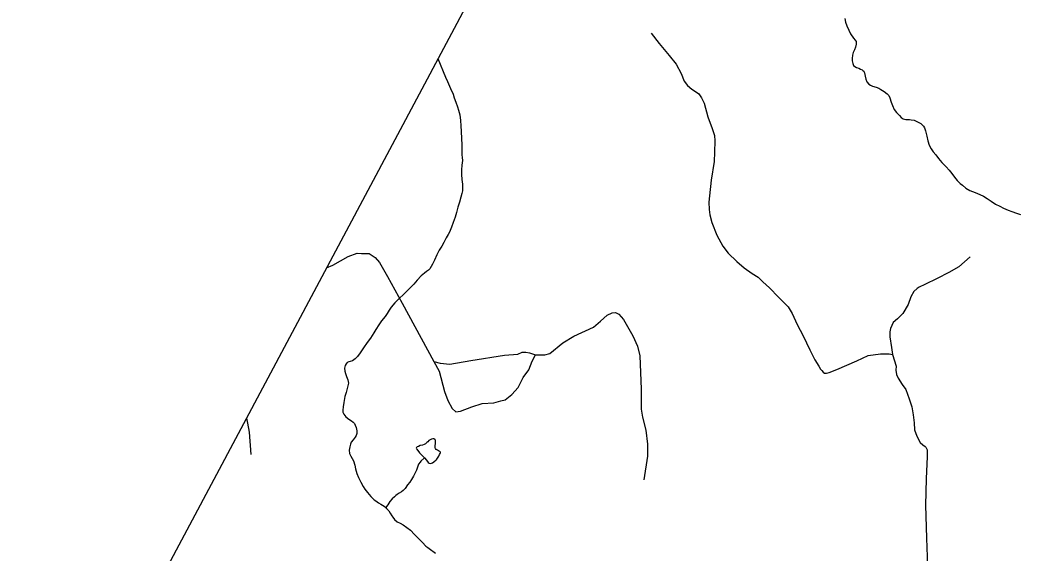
# Model space of a CAD drawing. Extents: x 2220236 to 2384410, y 720751 to 894131.
# Drawn here: x 2279751 to 2286399, y 870894 to 874448 of the extents above; entities that cross this region are included whole.
import ezdxf

# ---------------------------------------------------------------- set-up
doc = ezdxf.new("R2010")
doc.units = 0
for name, color, linetype in [('Exist Boundary Political CountyLine', 7, 'Continuous'), ('Exist Hydrographic Misc Water Feature', 7, 'Continuous'), ('Exist Hydrographic Pond Under 1500 Sq Ft', 7, 'Continuous'), ('Exist Road Non-System Type 51', 7, 'Continuous')]:
    doc.layers.add(name, color=color, linetype=linetype)

msp = doc.modelspace()

# ---------------------------------------------------------------- linework, layer by layer
at = {"layer": 'Exist Boundary Political CountyLine'}
msp.add_lwpolyline([(2293117.8, 894131.3), (2291903.9, 891776.4), (2258821.6, 829664.6), (2255410.5, 823324), (2242088.6, 797598.7), (2231459.6, 775980.5), (2225010.8, 762953.2), (2220575.6, 753519.5)], dxfattribs=at)
at = {"layer": 'Exist Hydrographic Misc Water Feature'}
for points in [[(2285251.1, 874457.3), (2285254.6, 874432.6), (2285263.3, 874409.5), (2285277.7, 874379.7), (2285289.7, 874355.5), (2285308.1, 874327.2), (2285320.3, 874313.8), (2285326.3, 874303.9), (2285326.3, 874287.5), (2285322.6, 874265.6), (2285314.7, 874247.7), (2285307.1, 874231.5), (2285301.2, 874213.5), (2285299.4, 874191.3), (2285299.4, 874175.9), (2285303.6, 874157.7), (2285309.9, 874145.1), (2285318, 874137.7), (2285327.7, 874131.6), (2285343.9, 874125.7), (2285356, 874119.6), (2285366.1, 874116.1), (2285371.9, 874112), (2285378, 874107.6), (2285379.8, 874100.4), (2285382.3, 874094.4), (2285386.5, 874072.4), (2285390.3, 874052.6), (2285398.8, 874034.4), (2285410.6, 874020), (2285422.9, 874012.6), (2285434.9, 874006.4), (2285460.4, 873999.3), (2285477, 873993.4), (2285491.2, 873984.9), (2285513.3, 873971.3), (2285533.3, 873955.2), (2285543.5, 873945.1), (2285551.7, 873927.9), (2285560, 873899.8), (2285568.1, 873877.4), (2285580.3, 873851.8), (2285596.6, 873830.2), (2285616.5, 873810.1), (2285626.8, 873798.4), (2285640.6, 873788.3), (2285658.6, 873784.6), (2285673, 873784.3), (2285682.9, 873784.8), (2285692.7, 873782.9), (2285712.6, 873779.2), (2285722.7, 873775.1), (2285731.2, 873771.6)], [(2282537, 874190.2), (2282589.2, 874067.3), (2282602, 874037.5), (2282622.4, 873992.1), (2282638.7, 873954.1), (2282647, 873929.3), (2282657.2, 873900.2), (2282668.4, 873868.2), (2282675.8, 873846.7), (2282684, 873814.4), (2282688.4, 873776.6), (2282690.7, 873742.1), (2282693.2, 873704.3), (2282695.5, 873656.7), (2282697.9, 873615), (2282698.4, 873576.3), (2282698.4, 873548.4), (2282700.4, 873530.3), (2282702.6, 873510.6), (2282697, 873480.5), (2282695.4, 873448.4), (2282695.7, 873418.2), (2282698, 873384.4), (2282702.2, 873352.5), (2282702.5, 873332.8), (2282700.7, 873308.3), (2282696.4, 873291.9), (2282690, 873266.5), (2282681.4, 873233.9), (2282671.5, 873200.6), (2282662.2, 873163.8), (2282652.1, 873132.2), (2282640.5, 873097.9), (2282629, 873066), (2282615.2, 873033.5), (2282605.4, 873017.3), (2282593.5, 872995.6), (2282577.7, 872965.4), (2282564.1, 872939.5), (2282546.5, 872912.9), (2282530.4, 872882.8), (2282514.9, 872847), (2282501.3, 872820.4), (2282483.5, 872788.6), (2282475.5, 872780.6), (2282461.5, 872770.4), (2282447.8, 872759.9), (2282425.8, 872742.3), (2282400.3, 872714.3), (2282376.8, 872687.5), (2282346.9, 872655.4), (2282311.1, 872621), (2282278, 872587.9), (2282251.5, 872562.2), (2282226, 872532.6), (2282212.8, 872513.2), (2282200.5, 872492.1), (2282186.7, 872471.7), (2282160.8, 872442.1), (2282143.2, 872415.2), (2282123.2, 872385.5), (2282109.6, 872361.2), (2282087.9, 872327.2), (2282066, 872298.8), (2282040.6, 872262.5), (2282018.9, 872228.6), (2282001, 872204.3), (2281985.3, 872188.3), (2281977.3, 872181.9), (2281969.3, 872176.1), (2281953.1, 872171.5), (2281943.2, 872167.8)], [(2285731.2, 873771.6), (2285757.1, 873757), (2285765.2, 873751.2), (2285771, 873745.2), (2285775.4, 873739.5), (2285781.1, 873729.6), (2285789.5, 873708.1), (2285798, 873673.5), (2285803.9, 873642.2), (2285814.1, 873614.1), (2285826.4, 873589.9), (2285840.8, 873569.9), (2285856.7, 873548.3), (2285875.2, 873524.3), (2285897.3, 873496.6), (2285925.6, 873469.1), (2285945.8, 873447.4), (2285964, 873424.7), (2285982.2, 873399), (2286000.1, 873377.4), (2286020.4, 873357.9), (2286034.5, 873345.5), (2286058.7, 873325.9), (2286085, 873310), (2286119.1, 873296.8), (2286151, 873284.7), (2286175.4, 873272.7), (2286199.3, 873257.4), (2286227.5, 873239.8), (2286255.9, 873219.5), (2286283.9, 873205.8), (2286307.9, 873193.8), (2286340.1, 873180.7), (2286363.8, 873170.4), (2286396, 873159.2), (2286422.4, 873151.1)], [(2281943.2, 872167.8), (2281933.3, 872163.8), (2281925.6, 872155.7), (2281919.4, 872143.7), (2281915.8, 872125.7), (2281918, 872107.7), (2281921.9, 872091.8), (2281928.1, 872071.4), (2281936.5, 872049.9), (2281940.6, 872027.5), (2281934.8, 871999.7), (2281925.5, 871965.5), (2281917.7, 871937.8), (2281909.7, 871897.9), (2281905.8, 871869.1), (2281904.4, 871847.2), (2281904.7, 871833.1), (2281910.4, 871819.2), (2281916.8, 871811.5), (2281924.8, 871801.5), (2281942.8, 871785.7), (2281961, 871776.1), (2281973.2, 871766), (2281981.2, 871757.7), (2281986.9, 871747.7), (2281993.2, 871732.2), (2281997.6, 871708.1), (2281997.6, 871691.7), (2281993.7, 871678), (2281985.9, 871665.7), (2281972.1, 871648), (2281960.3, 871633.5), (2281954.4, 871619.8), (2281950.8, 871601.9), (2281947, 871579.6), (2281948.9, 871557.6), (2281957, 871540.1), (2281965.5, 871523.5), (2281975.4, 871507.9), (2281983.7, 871479.8), (2281987.7, 871455.8), (2281996.3, 871424.4), (2282008.2, 871398), (2282024.6, 871366.5), (2282038.8, 871338.3), (2282049.5, 871320), (2282067.4, 871296.7), (2282089.5, 871271), (2282101.4, 871259.2), (2282113.7, 871249.1), (2282123.7, 871241.4), (2282141.8, 871229.5), (2282158, 871219.4), (2282180, 871205.8), (2282190.6, 871196.7)], [(2282448.1, 871528.2), (2282423.1, 871505.8), (2282419.3, 871500.3), (2282409.2, 871485.7), (2282401.6, 871466.2), (2282395.6, 871447.3), (2282383.6, 871423.9), (2282374.1, 871407.7), (2282362.2, 871385), (2282350.6, 871365.6), (2282336.1, 871347.8), (2282318.9, 871325.2), (2282305.2, 871310.8), (2282295.2, 871302.8), (2282279.2, 871292.3), (2282267.2, 871284.3), (2282257.3, 871278), (2282247.3, 871270), (2282233.5, 871256.5), (2282217.4, 871237.8), (2282203.8, 871216.1), (2282196.1, 871205.4), (2282190.6, 871196.7)], [(2282190.6, 871196.7), (2282196.1, 871191.7), (2282210.2, 871175.6), (2282220.4, 871160), (2282230.5, 871142.4), (2282236.6, 871134.1), (2282249, 871118.4), (2282266.7, 871102.3), (2282287.2, 871093), (2282307, 871082.8), (2282330.9, 871064.9), (2282355.4, 871045.7), (2282381.7, 871017.2), (2282409.7, 870989.4), (2282434.1, 870963.7), (2282456.2, 870940.3), (2282469.8, 870930.1), (2282480.5, 870924), (2282522.5, 870893)]]:
    msp.add_lwpolyline(points, dxfattribs=at)
at = {"layer": 'Exist Hydrographic Pond Under 1500 Sq Ft'}
msp.add_lwpolyline([(2282448.1, 871528.2), (2282461, 871514.2), (2282473.1, 871498.2), (2282479.2, 871492.5), (2282486, 871490.7), (2282495.3, 871492.8), (2282501.2, 871495.3), (2282511.2, 871502.3), (2282526.3, 871516.1), (2282531.3, 871520.9), (2282542.9, 871541), (2282548.6, 871550.7), (2282552.7, 871557.2), (2282554.5, 871563.1), (2282554.5, 871567), (2282550.7, 871571.3), (2282542.6, 871574.8), (2282534.8, 871578.9), (2282526.4, 871585), (2282522.2, 871590.6), (2282520.4, 871594.9), (2282519.5, 871601.5), (2282520, 871608.7), (2282522, 871625.1), (2282521.9, 871639.2), (2282520.8, 871646.4), (2282517.9, 871650.7), (2282510.5, 871654.8), (2282503.9, 871655), (2282495.7, 871652.8), (2282481.7, 871646.6), (2282477.8, 871644), (2282470, 871636), (2282464, 871630.5), (2282455.7, 871623.2), (2282446.1, 871617.8), (2282434.2, 871613.8), (2282420.3, 871610.1), (2282408.4, 871605.5), (2282400.4, 871601.4), (2282396.2, 871599.8), (2282394.5, 871597.5), (2282392.8, 871594.3), (2282394.3, 871589.3), (2282396.5, 871586), (2282414.4, 871563.3), (2282448.1, 871528.2)], dxfattribs=at)
at = {"layer": 'Exist Road Non-System Type 51'}
for points in [[(2283960.8, 874359.5), (2284012.1, 874290.4), (2284079.2, 874211.4), (2284126.6, 874154.2), (2284160.1, 874091), (2284179.9, 874039.6), (2284201.6, 874010), (2284231.2, 873986.3), (2284254.9, 873970.5), (2284278.6, 873954.7), (2284296.3, 873929), (2284312.1, 873893.5), (2284337.8, 873802.6), (2284367.4, 873723.6), (2284381.2, 873678.2), (2284383.2, 873642.7), (2284381.2, 873567.6), (2284379.2, 873504.4), (2284359.5, 873380), (2284347.6, 873275.4), (2284343.7, 873233.9), (2284345.7, 873184.5), (2284351.6, 873149), (2284363.4, 873097.6), (2284397, 873012.7), (2284438.4, 872939.6), (2284473.9, 872894.2), (2284531.2, 872836.9), (2284580.5, 872795.5), (2284633.8, 872758), (2284673.3, 872734.3), (2284704.8, 872702.7), (2284748.3, 872661.2), (2284809.4, 872600), (2284872.6, 872534.8), (2284900.2, 872491.3), (2284933.8, 872418.3), (2284973.2, 872343.2), (2285018.6, 872248.4), (2285050.2, 872183.3), (2285077.8, 872139.8), (2285089.7, 872120.1), (2285097.6, 872110.2), (2285105.5, 872100.3), (2285115.3, 872094.4), (2285129.2, 872094.4), (2285146.9, 872098.4), (2285198.2, 872118.1), (2285330.5, 872175.4), (2285405.5, 872210.9), (2285488.4, 872222.8), (2285545.6, 872222.8), (2285569.3, 872216.8)], [(2281794.5, 872796.1), (2281838.1, 872813.4), (2281939.8, 872872.1), (2281999.6, 872894), (2282028.5, 872891.4), (2282080, 872890.2), (2282119.3, 872864), (2282147.4, 872830.3), (2282202.6, 872738.5), (2282300, 872560.6), (2282511.6, 872171.1)], [(2286086.3, 872868.5), (2286011.3, 872801.4), (2285944.2, 872763.9), (2285867.3, 872724.4), (2285784.4, 872684.9), (2285746.9, 872667.1), (2285733.1, 872657.2), (2285711.4, 872637.5), (2285691.6, 872601.9), (2285673.9, 872550.6), (2285638.3, 872491.4), (2285602.8, 872455.8), (2285573.2, 872432.1), (2285563.3, 872410.4), (2285555.5, 872390.6), (2285551.5, 872368.9), (2285551.5, 872335.3), (2285561.4, 872264.2), (2285569.3, 872216.8)], [(2283187.7, 872216), (2283251.3, 872216), (2283285, 872223.5), (2283371.2, 872296.6), (2283445.1, 872339.6), (2283574.3, 872399.6), (2283623, 872440.8), (2283666.1, 872480.1), (2283699.8, 872495.1), (2283722.3, 872496.9), (2283744.8, 872487.6), (2283774.7, 872450.1), (2283838.4, 872341.5), (2283868.4, 872272.2), (2283883.3, 872208.6), (2283892.7, 871985.7), (2283893.6, 871852.8), (2283901.1, 871800.3), (2283923.6, 871712.3), (2283934.8, 871620.5), (2283934.8, 871540), (2283911.4, 871382.7)], [(2282511.6, 872171.1), (2282552.8, 872159.9), (2282616.5, 872154.3), (2282756.9, 872176.7), (2282981.7, 872212.3), (2283069.7, 872219.8), (2283099.6, 872232.9), (2283124, 872232.9), (2283148.3, 872229.2), (2283187.7, 872216)], [(2282511.6, 872171.1), (2282547.2, 872105.6), (2282582.8, 871970.7), (2282603.4, 871910.8), (2282633.4, 871858.4), (2282657.7, 871835.9), (2282689.5, 871839.6), (2282764.4, 871869.6), (2282831.9, 871892.1), (2282910.5, 871895.8), (2282957.3, 871908.9), (2282987.3, 871916.4), (2283030.3, 871950.1), (2283073.4, 871996.9), (2283105.3, 872064.4), (2283144.6, 872114.9), (2283165.2, 872173), (2283187.7, 872216)], [(2285569.3, 872216.8), (2285593, 872139.8), (2285591, 872112.2), (2285594.9, 872084.5), (2285606.8, 872060.8), (2285632.4, 872017.4), (2285657.1, 871983.8), (2285680.8, 871922.6), (2285698.5, 871869.3), (2285706.4, 871816), (2285712.3, 871762.6), (2285716.3, 871715.2), (2285730.1, 871673.8), (2285753.8, 871630.3), (2285771.6, 871616.5), (2285787.3, 871604.7), (2285791.3, 871600.7), (2285799.2, 871582.9), (2285799.2, 871537.5), (2285793.3, 871389.4), (2285789.3, 871213.6), (2285795.2, 870992.5), (2285801.2, 870806.8)], [(2281260.7, 871793.8), (2281268.9, 871761), (2281280, 871700.1), (2281289.9, 871551.6)]]:
    msp.add_lwpolyline(points, dxfattribs=at)

doc.saveas('drawing.dxf')
